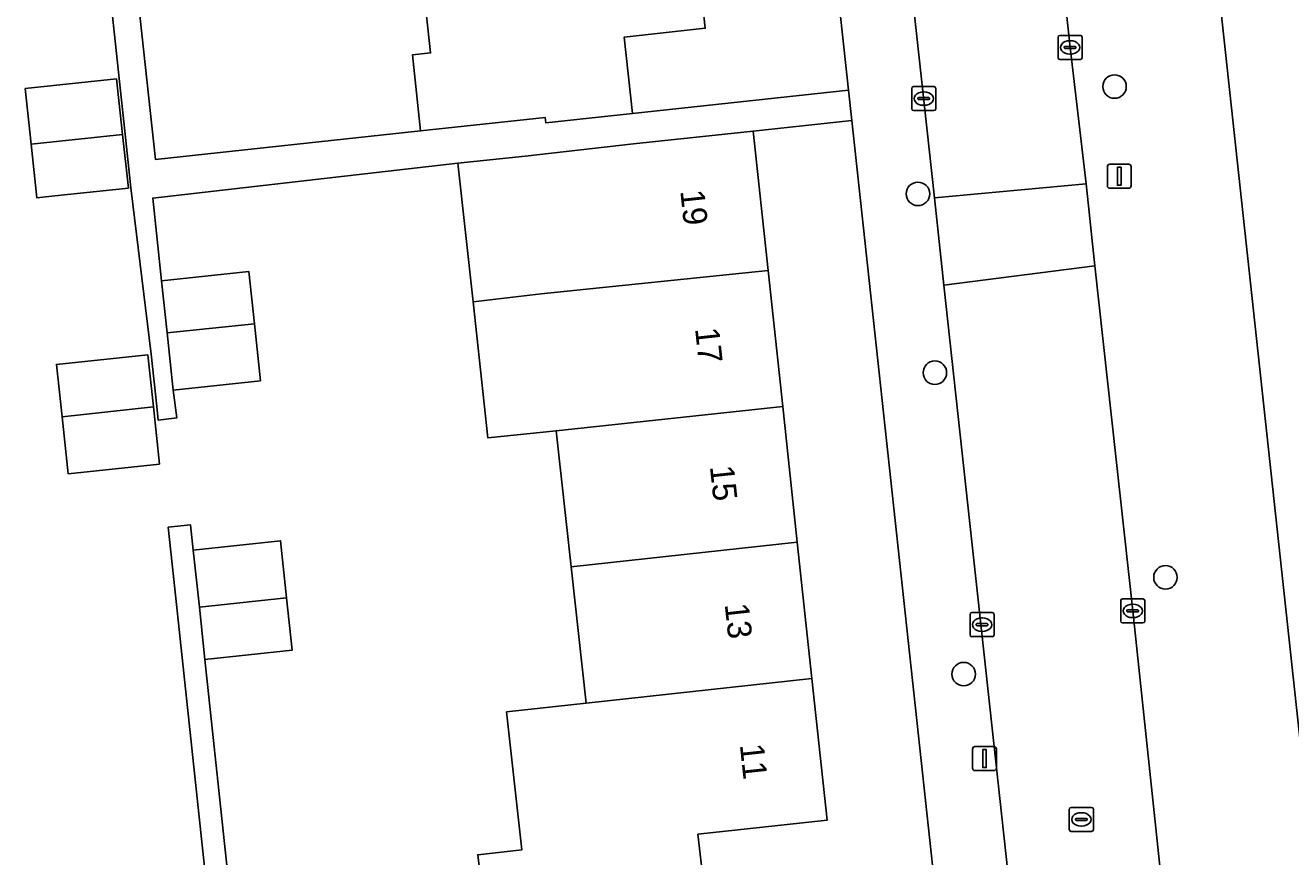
# Model space of a CAD drawing. Extents: x 160023 to 161302, y 384750 to 385707.
# Drawn here: x 161137 to 161189.6, y 385001.1 to 385035.7 of the extents above; entities that cross this region are included whole.
import ezdxf

# ---------------------------------------------------------------- set-up
doc = ezdxf.new("R2010")
doc.units = 0
for name, color, linetype in [('IMGEO_Boom', 7, 'Continuous'), ('IMGEO_Erf', 7, 'Continuous'), ('IMGEO_Groenvoorziening', 7, 'Continuous'), ('IMGEO_Kolk', 7, 'Continuous'), ('IMGEO_Lichtmast', 7, 'Continuous'), ('IMGEO_Pand', 7, 'Continuous'), ('IMGEO_Pand_nummerreeks', 7, 'Continuous'), ('IMGEO_Rijbaan_lokaal_open', 7, 'Continuous'), ('IMGEO_Rioolput', 7, 'Continuous'), ('IMGEO_Voetpad_open', 7, 'Continuous')]:
    doc.layers.add(name, color=color, linetype=linetype)

msp = doc.modelspace()

# ---------------------------------------------------------------- linework, layer by layer
at = {"layer": 'IMGEO_Boom'}
for centre in [(161182.288, 385033.137), (161174.107, 385028.672), (161174.811, 385021.231), (161184.408, 385012.717), (161176.011, 385008.691)]:
    msp.add_circle(centre, 0.489, dxfattribs=at)
at = {"layer": 'IMGEO_Erf'}
for points in [[(161166.552, 385075.934), (161155.505, 385074.638), (161156.085, 385069.239), (161161.569, 385069.829), (161162.184, 385064.11), (161162.791, 385058.469), (161163.4, 385052.805), (161164.009, 385047.148), (161164.617, 385041.496), (161165.255, 385035.561), (161161.884, 385035.198), (161162.226, 385032.017), (161171.213, 385032.993)], [(161137.447, 385028.504), (161137.208, 385030.737), (161136.961, 385033.054), (161140.753, 385033.459), (161141.008, 385031.149), (161141.255, 385028.911), (161138.188, 385028.584)], [(161171.35, 385031.73), (161167.246, 385031.284), (161167.869, 385025.488), (161168.479, 385019.826), (161169.086, 385014.174), (161169.696, 385008.506), (161170.33, 385002.614), (161164.952, 385002.036), (161165.189, 385000), (161165.288, 384999.072), (161174.784, 385000.103)], [(161138.254, 385021.574), (161142.058, 385021.98), (161142.291, 385019.805), (161142.545, 385017.431), (161138.741, 385017.024), (161138.488, 385019.392)]]:
    msp.add_lwpolyline(points, close=True, dxfattribs=at)
for points in [[(161155.934, 385000), (161155.791, 385001.176), (161157.618, 385001.376), (161156.987, 385007.121), (161160.302, 385007.485), (161159.679, 385013.152), (161159.057, 385018.816), (161156.214, 385018.517), (161155.592, 385024.182), (161154.959, 385029.944), (161142.263, 385028.494), (161142.63, 385025.058), (161146.262, 385025.446), (161146.494, 385023.27), (161146.747, 385020.896), (161143.116, 385020.508), (161143.261, 385019.349), (161142.496, 385019.253), (161142.435, 385019.821), (161142.204, 385021.996), (161141.356, 385028.922), (161141.118, 385031.161), (161140.871, 385033.472), (161139.471, 385046.569)], [(161141.039, 385042.494), (161142.372, 385030.104), (161153.407, 385031.292), (161153.067, 385034.452), (161153.828, 385034.534), (161153.219, 385040.199)], [(161144.486, 385000.026), (161143.181, 385012.241), (161142.907, 385014.799), (161143.838, 385014.899), (161143.95, 385013.853), (161147.582, 385014.241), (161147.835, 385011.865), (161148.067, 385009.691), (161144.436, 385009.303), (161145.756, 384996.968)]]:
    msp.add_lwpolyline(points, dxfattribs=at)
at = {"layer": 'IMGEO_Groenvoorziening'}
msp.add_lwpolyline([(161196.29, 385011.969), (161194.438, 385011.77), (161187.94, 385072.263), (161197.542, 385073.294), (161198.496, 385064.415), (161204.439, 385065.194), (161202.798, 385080.42), (161182.17, 385078.196), (161190.658, 385000), (161193.802, 384971.036), (161193.848, 384969.502)], dxfattribs=at)
at = {"layer": 'IMGEO_Kolk'}
for p, q in [((161179.939, 385034.339), (161179.939, 385035.191)), ((161180.014, 385035.265), (161180.866, 385035.265)), ((161180.198, 385034.759), (161180.198, 385034.771)), ((161180.241, 385034.808), (161180.639, 385034.808)), ((161180.427, 385035.045), (161180.452, 385035.045)), ((161180.682, 385034.771), (161180.682, 385034.759)), ((161180.94, 385035.191), (161180.94, 385034.339)), ((161180.866, 385034.265), (161180.014, 385034.265)), ((161180.636, 385034.722), (161180.238, 385034.722)), ((161180.45, 385034.485), (161180.425, 385034.485)), ((161173.848, 385032.21), (161173.848, 385033.062)), ((161173.923, 385033.136), (161174.775, 385033.136)), ((161174.15, 385032.679), (161174.548, 385032.679)), ((161174.336, 385032.916), (161174.361, 385032.916)), ((161174.849, 385033.062), (161174.849, 385032.21)), ((161174.107, 385032.63), (161174.107, 385032.642)), ((161174.545, 385032.593), (161174.147, 385032.593)), ((161174.359, 385032.356), (161174.334, 385032.356)), ((161174.591, 385032.642), (161174.591, 385032.63)), ((161174.775, 385032.136), (161173.923, 385032.136)), ((161182.545, 385010.895), (161182.545, 385011.747)), ((161182.62, 385011.821), (161183.472, 385011.821)), ((161183.033, 385011.601), (161183.058, 385011.601)), ((161183.546, 385011.747), (161183.546, 385010.895)), ((161176.274, 385010.323), (161176.274, 385011.175)), ((161176.349, 385011.249), (161177.201, 385011.249)), ((161177.275, 385011.175), (161177.275, 385010.323)), ((161182.804, 385011.315), (161182.804, 385011.327)), ((161183.242, 385011.278), (161182.844, 385011.278)), ((161182.847, 385011.364), (161183.245, 385011.364)), ((161183.288, 385011.327), (161183.288, 385011.315)), ((161176.533, 385010.743), (161176.533, 385010.755)), ((161176.971, 385010.706), (161176.573, 385010.706)), ((161176.576, 385010.792), (161176.974, 385010.792)), ((161176.762, 385011.029), (161176.787, 385011.029)), ((161177.017, 385010.755), (161177.017, 385010.743)), ((161183.472, 385010.821), (161182.62, 385010.821)), ((161183.056, 385011.041), (161183.031, 385011.041)), ((161177.201, 385010.249), (161176.349, 385010.249)), ((161176.785, 385010.469), (161176.76, 385010.469))]:
    msp.add_line(p, q, dxfattribs=at)
for points in [[(161179.939, 385034.339), (161179.939, 385035.191)], [(161180.014, 385035.265), (161180.866, 385035.265)], [(161180.94, 385035.191), (161180.94, 385034.339)], [(161180.866, 385034.265), (161180.014, 385034.265)], [(161173.848, 385032.21), (161173.848, 385033.062)], [(161173.923, 385033.136), (161174.775, 385033.136)], [(161174.849, 385033.062), (161174.849, 385032.21)], [(161174.775, 385032.136), (161173.923, 385032.136)], [(161182.545, 385010.895), (161182.545, 385011.747)], [(161182.62, 385011.821), (161183.472, 385011.821)], [(161183.546, 385011.747), (161183.546, 385010.895)], [(161176.274, 385010.323), (161176.274, 385011.175)], [(161176.349, 385011.249), (161177.201, 385011.249)], [(161177.275, 385011.175), (161177.275, 385010.323)], [(161183.472, 385010.821), (161182.62, 385010.821)], [(161177.201, 385010.249), (161176.349, 385010.249)]]:
    msp.add_lwpolyline(points, dxfattribs=at)
for centre, radius, start, end in [((161180.016, 385035.189), 0.0765, 91.552, 178.448), ((161180.016, 385035.189), 0.0765, 91.552, 178.448), ((161180.238, 385034.768), 0.0403, 85.8775, 175.7526), ((161180.643, 385034.77), 0.0386, 1.7309, 96.639), ((161180.864, 385035.189), 0.0765, 1.552, 88.448), ((161180.864, 385035.189), 0.0765, 1.552, 88.448), ((161180.016, 385034.341), 0.0765, 181.552, 268.448), ((161180.016, 385034.341), 0.0765, 181.552, 268.448), ((161180.235, 385034.758), 0.0366, 178.938, 274.7102), ((161180.639, 385034.765), 0.043, 264.8664, 352.4533), ((161180.864, 385034.341), 0.0765, 271.552, 358.448), ((161180.864, 385034.341), 0.0765, 271.552, 358.448), ((161173.925, 385033.06), 0.0765, 91.552, 178.448), ((161173.925, 385033.06), 0.0765, 91.552, 178.448), ((161174.147, 385032.639), 0.0403, 85.8775, 175.7526), ((161174.552, 385032.641), 0.0386, 1.7309, 96.639), ((161174.773, 385033.06), 0.0765, 1.552, 88.448), ((161174.773, 385033.06), 0.0765, 1.552, 88.448), ((161173.925, 385032.212), 0.0765, 181.552, 268.448), ((161173.925, 385032.212), 0.0765, 181.552, 268.448), ((161174.144, 385032.629), 0.0366, 178.938, 274.7102), ((161174.548, 385032.636), 0.043, 264.8664, 352.4533), ((161174.773, 385032.212), 0.0765, 271.552, 358.448), ((161174.773, 385032.212), 0.0765, 271.552, 358.448), ((161182.622, 385011.745), 0.0765, 91.552, 178.448), ((161182.622, 385011.745), 0.0765, 91.552, 178.448), ((161183.47, 385011.745), 0.0765, 1.552, 88.448), ((161183.47, 385011.745), 0.0765, 1.552, 88.448), ((161176.351, 385011.173), 0.0765, 91.552, 178.448), ((161176.351, 385011.173), 0.0765, 91.552, 178.448), ((161177.199, 385011.173), 0.0765, 1.552, 88.448), ((161177.199, 385011.173), 0.0765, 1.552, 88.448), ((161182.844, 385011.324), 0.0403, 85.8775, 175.7526), ((161182.841, 385011.314), 0.0366, 178.938, 274.7102), ((161183.245, 385011.321), 0.043, 264.8664, 352.4533), ((161183.249, 385011.326), 0.0386, 1.7309, 96.639), ((161176.573, 385010.752), 0.0403, 85.8775, 175.7526), ((161176.57, 385010.742), 0.0366, 178.938, 274.7102), ((161176.974, 385010.749), 0.043, 264.8664, 352.4533), ((161176.978, 385010.754), 0.0386, 1.7309, 96.639), ((161182.622, 385010.897), 0.0765, 181.552, 268.448), ((161182.622, 385010.897), 0.0765, 181.552, 268.448), ((161183.47, 385010.897), 0.0765, 271.552, 358.448), ((161183.47, 385010.897), 0.0765, 271.552, 358.448), ((161176.351, 385010.325), 0.0765, 181.552, 268.448), ((161176.351, 385010.325), 0.0765, 181.552, 268.448), ((161177.199, 385010.325), 0.0765, 271.552, 358.448), ((161177.199, 385010.325), 0.0765, 271.552, 358.448)]:
    msp.add_arc(centre, radius, start, end, dxfattribs=at)
for centre, major_axis, ratio, start_param, end_param in [((161180.426, 385034.765), (-0.387, 0.002), 0.722429, 4.712389, 7.853982), ((161180.451, 385034.765), (-0.39, 0.002), 0.717154, 1.570796, 4.712389), ((161174.335, 385032.636), (-0.387, 0.002), 0.722429, 4.712389, 7.853982), ((161174.36, 385032.636), (-0.39, 0.002), 0.717154, 1.570796, 4.712389), ((161183.032, 385011.321), (-0.387, 0.002), 0.722429, 4.712389, 7.853982), ((161183.057, 385011.321), (-0.39, 0.002), 0.717154, 1.570796, 4.712389), ((161176.761, 385010.749), (-0.387, 0.002), 0.722429, 4.712389, 7.853982), ((161176.786, 385010.749), (-0.39, 0.002), 0.717154, 1.570796, 4.712389)]:
    msp.add_ellipse(centre, major_axis=major_axis, ratio=ratio, start_param=start_param, end_param=end_param, dxfattribs=at)
at = {"layer": 'IMGEO_Lichtmast'}
for p, q in [((161181.989, 385029.004), (161181.989, 385029.804)), ((161181.989, 385029.804), (161181.989, 385029.004)), ((161182.089, 385029.904), (161182.879, 385029.904)), ((161182.879, 385029.904), (161182.089, 385029.904)), ((161182.979, 385029.804), (161182.979, 385029.004)), ((161182.979, 385029.004), (161182.979, 385029.804)), ((161182.879, 385028.904), (161182.089, 385028.904)), ((161182.089, 385028.904), (161182.879, 385028.904)), ((161176.381, 385004.774), (161176.381, 385005.574)), ((161176.381, 385005.574), (161176.381, 385004.774)), ((161176.481, 385005.674), (161177.271, 385005.674)), ((161177.271, 385005.674), (161176.481, 385005.674)), ((161177.371, 385005.574), (161177.371, 385004.774)), ((161177.371, 385004.774), (161177.371, 385005.574)), ((161177.271, 385004.674), (161176.481, 385004.674)), ((161176.481, 385004.674), (161177.271, 385004.674))]:
    msp.add_line(p, q, dxfattribs=at)
for points in [[(161182.409, 385029.779), (161182.559, 385029.779), (161182.559, 385029.029), (161182.409, 385029.029), (161182.409, 385029.779)], [(161176.801, 385005.549), (161176.951, 385005.549), (161176.951, 385004.799), (161176.801, 385004.799), (161176.801, 385005.549)]]:
    msp.add_lwpolyline(points, dxfattribs=at)
for centre, start, end in [((161182.089, 385029.804), 90, 180), ((161182.089, 385029.804), 90, 180), ((161182.879, 385029.804), 0, 90), ((161182.879, 385029.804), 360, 90), ((161182.089, 385029.004), 180, 270), ((161182.089, 385029.004), 180, 270), ((161182.879, 385029.004), 270, 0), ((161182.879, 385029.004), 270, 0), ((161176.481, 385005.574), 90, 180), ((161176.481, 385005.574), 90, 180), ((161177.271, 385005.574), 0, 90), ((161177.271, 385005.574), 360, 90), ((161176.481, 385004.774), 180, 270), ((161176.481, 385004.774), 180, 270), ((161177.271, 385004.774), 270, 0), ((161177.271, 385004.774), 270, 0)]:
    msp.add_arc(centre, 0.1, start, end, dxfattribs=at)
at = {"layer": 'IMGEO_Pand'}
for points in [[(161164.617, 385041.496), (161155.214, 385040.426), (161153.219, 385040.199), (161153.828, 385034.534), (161153.067, 385034.452), (161153.407, 385031.292), (161155.219, 385031.487), (161158.593, 385031.85), (161158.617, 385031.629), (161162.226, 385032.017), (161161.884, 385035.198), (161165.255, 385035.561)], [(161137.208, 385030.737), (161141.008, 385031.149), (161140.753, 385033.459), (161136.961, 385033.054)], [(161141.008, 385031.149), (161137.208, 385030.737), (161137.447, 385028.504), (161138.188, 385028.584), (161141.255, 385028.911)], [(161167.246, 385031.284), (161162.275, 385030.749), (161157.765, 385030.246), (161154.959, 385029.944), (161155.592, 385024.182), (161158.432, 385024.509), (161167.869, 385025.488)], [(161146.262, 385025.446), (161142.63, 385025.058), (161142.861, 385022.894), (161146.494, 385023.27)], [(161168.479, 385019.826), (161167.869, 385025.488), (161158.432, 385024.509), (161155.592, 385024.182), (161156.214, 385018.517), (161159.057, 385018.816)], [(161143.116, 385020.508), (161146.747, 385020.896), (161146.494, 385023.27), (161142.861, 385022.894)], [(161138.488, 385019.392), (161142.291, 385019.805), (161142.058, 385021.98), (161138.254, 385021.574)], [(161142.291, 385019.805), (161138.488, 385019.392), (161138.741, 385017.024), (161142.545, 385017.431)], [(161159.057, 385018.816), (161159.679, 385013.152), (161169.086, 385014.174), (161168.479, 385019.826)], [(161147.582, 385014.241), (161143.95, 385013.853), (161144.204, 385011.471), (161147.835, 385011.865)], [(161159.679, 385013.152), (161160.302, 385007.485), (161169.696, 385008.506), (161169.086, 385014.174)], [(161144.436, 385009.303), (161148.067, 385009.691), (161147.835, 385011.865), (161144.204, 385011.471)], [(161169.696, 385008.506), (161160.302, 385007.485), (161156.987, 385007.121), (161157.618, 385001.376), (161155.791, 385001.176), (161155.934, 385000), (161156.166, 384998.089), (161160.317, 384998.536), (161164.114, 384998.945), (161165.288, 384999.072), (161165.189, 385000), (161164.952, 385002.036), (161170.33, 385002.614)]]:
    msp.add_lwpolyline(points, close=True, dxfattribs=at)
at = {"layer": 'IMGEO_Rijbaan_lokaal_open'}
for points in [[(161176.161, 385073.964), (161176.096, 385074.629), (161169.808, 385073.852), (161170.429, 385068.314), (161172.014, 385053.972), (161174.79, 385028.503), (161181.114, 385029.095), (161180.44, 385034.765), (161178.245, 385055.13), (161176.294, 385072.607)], [(161181.114, 385029.095), (161174.79, 385028.503), (161175.186, 385024.867), (161181.475, 385025.672)]]:
    msp.add_lwpolyline(points, close=True, dxfattribs=at)
for points in [[(161181.475, 385025.672), (161175.186, 385024.867), (161180.174, 384979.104), (161180.682, 384974.372), (161181.303, 384968.589), (161181.366, 384967.409)], [(161187.439, 384970.427), (161185.328, 384989.832), (161183.046, 385011.321), (161181.475, 385025.672)]]:
    msp.add_lwpolyline(points, dxfattribs=at)
at = {"layer": 'IMGEO_Rioolput'}
for p, q in [((161180.407, 385002.218), (161180.407, 385003.07)), ((161180.482, 385003.144), (161181.334, 385003.144)), ((161180.666, 385002.638), (161180.666, 385002.65)), ((161180.709, 385002.687), (161181.107, 385002.687)), ((161180.895, 385002.924), (161180.92, 385002.924)), ((161181.15, 385002.65), (161181.15, 385002.638)), ((161181.408, 385003.07), (161181.408, 385002.218)), ((161181.334, 385002.144), (161180.482, 385002.144)), ((161181.104, 385002.601), (161180.706, 385002.601)), ((161180.918, 385002.364), (161180.893, 385002.364))]:
    msp.add_line(p, q, dxfattribs=at)
for points in [[(161180.407, 385002.218), (161180.407, 385003.07)], [(161180.482, 385003.144), (161181.334, 385003.144)], [(161181.408, 385003.07), (161181.408, 385002.218)], [(161181.334, 385002.144), (161180.482, 385002.144)]]:
    msp.add_lwpolyline(points, dxfattribs=at)
for centre, radius, start, end in [((161180.484, 385003.068), 0.0765, 91.552, 178.448), ((161180.484, 385003.068), 0.0765, 91.552, 178.448), ((161180.706, 385002.647), 0.0403, 85.8775, 175.7526), ((161181.111, 385002.649), 0.0386, 1.7309, 96.639), ((161181.332, 385003.068), 0.0765, 1.552, 88.448), ((161181.332, 385003.068), 0.0765, 1.552, 88.448), ((161180.484, 385002.22), 0.0765, 181.552, 268.448), ((161180.484, 385002.22), 0.0765, 181.552, 268.448), ((161180.703, 385002.637), 0.0366, 178.938, 274.7102), ((161181.107, 385002.644), 0.043, 264.8664, 352.4533), ((161181.332, 385002.22), 0.0765, 271.552, 358.448), ((161181.332, 385002.22), 0.0765, 271.552, 358.448)]:
    msp.add_arc(centre, radius, start, end, dxfattribs=at)
for centre, major_axis, ratio, start_param, end_param in [((161180.894, 385002.644), (-0.387, 0.002), 0.722429, 4.712389, 7.853982), ((161180.919, 385002.644), (-0.39, 0.002), 0.717154, 1.570796, 4.712389)]:
    msp.add_ellipse(centre, major_axis=major_axis, ratio=ratio, start_param=start_param, end_param=end_param, dxfattribs=at)
at = {"layer": 'IMGEO_Voetpad_open'}
for points in [[(161167.922, 385230.057), (161167.881, 385230.054), (161160.218, 385228.728), (161160.25, 385228.109), (161161.15, 385219.413), (161161.434, 385216.668), (161163.36, 385198.06), (161167.291, 385162.209), (161167.587, 385159.505), (161173.502, 385105.563), (161173.796, 385102.879), (161174.284, 385097.067), (161174.589, 385094.096), (161176.759, 385074.036), (161176.161, 385073.964), (161176.294, 385072.607), (161178.245, 385055.13), (161180.44, 385034.765), (161181.114, 385029.095), (161181.475, 385025.672), (161183.046, 385011.321), (161185.328, 384989.832), (161187.439, 384970.427)], [(161193.848, 384969.502), (161193.802, 384971.036), (161190.658, 385000), (161182.17, 385078.196), (161181.958, 385080.115), (161168.925, 385199.402)], [(161167.496, 385078.48), (161166.552, 385075.934), (161171.213, 385032.993), (161171.35, 385031.73), (161174.784, 385000.103), (161174.795, 385000), (161174.895, 384999.082), (161177.668, 384973.532), (161178.485, 384966.006), (161180.693, 384965.502), (161181.16, 384965.553)], [(161175.186, 385024.867), (161174.79, 385028.503), (161172.014, 385053.972), (161170.429, 385068.314), (161169.808, 385073.852), (161169.79, 385074.108)], [(161139.471, 385046.569), (161140.871, 385033.472), (161141.118, 385031.161), (161141.356, 385028.922), (161142.204, 385021.996), (161142.435, 385019.821), (161142.496, 385019.253), (161143.261, 385019.349), (161143.116, 385020.508), (161142.861, 385022.894), (161142.63, 385025.058), (161142.263, 385028.494), (161154.959, 385029.944), (161157.765, 385030.246), (161162.275, 385030.749), (161167.246, 385031.284), (161171.35, 385031.73), (161171.213, 385032.993), (161162.226, 385032.017), (161158.617, 385031.629), (161158.593, 385031.85), (161155.219, 385031.487), (161153.407, 385031.292), (161142.372, 385030.104), (161141.039, 385042.494)], [(161181.366, 384967.409), (161181.303, 384968.589), (161180.682, 384974.372), (161180.174, 384979.104), (161175.186, 385024.867)], [(161145.756, 384996.968), (161144.436, 385009.303), (161144.204, 385011.471), (161143.95, 385013.853), (161143.838, 385014.899), (161142.907, 385014.799), (161143.181, 385012.241), (161144.486, 385000.026)]]:
    msp.add_lwpolyline(points, dxfattribs=at)

# ---------------------------------------------------------------- texts
at = {"layer": 'IMGEO_Pand_nummerreeks'}
for s, rotation, p in [('19', 276.1419, (161164.215, 385028.798)), ('17', 276.1396, (161164.831, 385023.064)), ('15', 276.1396, (161165.448, 385017.33)), ('13', 276.1396, (161166.064, 385011.596)), ('11', 276.1419, (161166.694, 385005.748))]:
    msp.add_text(s, height=1, rotation=rotation, dxfattribs=at).set_placement(p)

doc.saveas('drawing.dxf')
